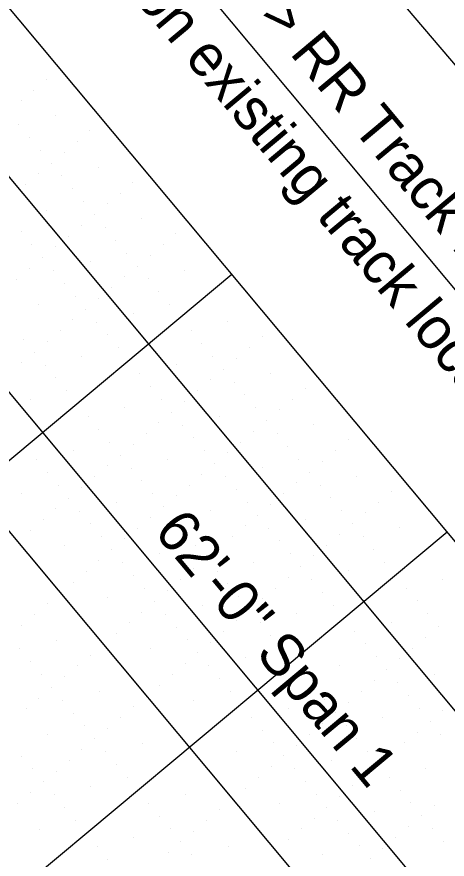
# Model space of a CAD drawing. Extents: x 2042995 to 2043795, y 305365 to 306249.
# Drawn here: x 2043322.7 to 2043348.4, y 305860.1 to 305910.3 of the extents above; entities that cross this region are included whole.
import ezdxf

# ---------------------------------------------------------------- set-up
doc = ezdxf.new("R2010")
doc.units = 0
for name, color, linetype in [('BR_AUTO DIMENSION', 7, 'Continuous'), ('BR_BORDER LINES', 7, 'Continuous'), ('BR_CONCRETE', 7, 'Continuous'), ('BR_GRID DOTS', 7, 'Continuous'), ('BR_GRID LINES', 7, 'Continuous'), ('BR_GROUND LINES', 7, 'Continuous'), ('BR_TEXT', 7, 'Continuous')]:
    doc.layers.add(name, color=color, linetype=linetype)

msp = doc.modelspace()

# ---------------------------------------------------------------- linework, layer by layer
at = {"layer": 'BR_AUTO DIMENSION'}
for p, q in [((2043309.05, 305941.724), (2043373.969, 305863.994)), ((2043319.917, 305903.59), (2043477.609, 305714.78)), ((2043313.613, 305898.325), (2043353.357, 305850.739))]:
    msp.add_line(p, q, dxfattribs=at)
at = {"layer": 'BR_BORDER LINES'}
msp.add_line((2043183.839, 306076.621), (2043615.462, 305559.826), dxfattribs=at)
at = {"layer": 'BR_CONCRETE'}
msp.add_spline([(2043139.109, 306017.548), (2043148.199, 306007.16), (2043160.233, 305993.368), (2043172.245, 305979.557), (2043184.234, 305965.727), (2043196.201, 305951.879), (2043208.145, 305938.012), (2043220.067, 305924.126), (2043231.966, 305910.221), (2043243.843, 305896.297), (2043255.698, 305882.355), (2043267.529, 305868.394), (2043279.339, 305854.414), (2043291.126, 305840.415), (2043302.89, 305826.398), (2043314.632, 305812.361), (2043326.352, 305798.306), (2043338.049, 305784.233), (2043349.724, 305770.14), (2043361.376, 305756.029), (2043373.005, 305741.899), (2043384.613, 305727.75), (2043396.197, 305713.582), (2043407.76, 305699.396), (2043419.299, 305685.191), (2043430.817, 305670.967), (2043442.311, 305656.724), (2043453.784, 305642.463), (2043465.234, 305628.182), (2043476.661, 305613.883), (2043488.066, 305599.566), (2043499.448, 305585.229), (2043510.808, 305570.874), (2043522.146, 305556.5), (2043533.461, 305542.107), (2043544.753, 305527.695), (2043547.219, 305524.543)], degree=3, dxfattribs=at)
at = {"layer": 'BR_GRID DOTS'}
for p, q in [((2043324.525, 305906.614), (2043324.525, 305906.614)), ((2043323.757, 305905.973), (2043323.757, 305905.973)), ((2043322.99, 305905.332), (2043322.99, 305905.332)), ((2043325.039, 305904.438), (2043325.039, 305904.438)), ((2043322.863, 305903.924), (2043322.863, 305903.924)), ((2043327.089, 305903.544), (2043327.089, 305903.544)), ((2043323.504, 305903.156), (2043323.504, 305903.156)), ((2043326.321, 305902.903), (2043326.321, 305902.903)), ((2043324.145, 305902.389), (2043324.145, 305902.389)), ((2043325.554, 305902.262), (2043325.554, 305902.262)), ((2043324.786, 305901.621), (2043324.786, 305901.621)), ((2043327.603, 305901.368), (2043327.603, 305901.368)), ((2043324.019, 305900.98), (2043324.019, 305900.98)), ((2043325.427, 305900.854), (2043325.427, 305900.854)), ((2043323.251, 305900.339), (2043323.251, 305900.339)), ((2043329.653, 305900.474), (2043329.653, 305900.474)), ((2043326.068, 305900.086), (2043326.068, 305900.086)), ((2043328.885, 305899.833), (2043328.885, 305899.833)), ((2043326.709, 305899.319), (2043326.709, 305899.319)), ((2043324.533, 305898.804), (2043324.533, 305898.804)), ((2043328.118, 305899.192), (2043328.118, 305899.192)), ((2043327.35, 305898.551), (2043327.35, 305898.551)), ((2043330.167, 305898.298), (2043330.167, 305898.298)), ((2043326.583, 305897.91), (2043326.583, 305897.91)), ((2043327.991, 305897.784), (2043327.991, 305897.784)), ((2043322.998, 305897.522), (2043322.998, 305897.522)), ((2043325.815, 305897.269), (2043325.815, 305897.269)), ((2043332.217, 305897.404), (2043332.217, 305897.404)), ((2043323.639, 305896.755), (2043323.639, 305896.755)), ((2043328.632, 305897.016), (2043328.632, 305897.016)), ((2043331.449, 305896.763), (2043331.449, 305896.763)), ((2043325.048, 305896.628), (2043325.048, 305896.628)), ((2043329.273, 305896.249), (2043329.273, 305896.249)), ((2043324.28, 305895.987), (2043324.28, 305895.987)), ((2043327.097, 305895.734), (2043327.097, 305895.734)), ((2043330.682, 305896.122), (2043330.682, 305896.122)), ((2043323.513, 305895.346), (2043323.513, 305895.346)), ((2043324.921, 305895.22), (2043324.921, 305895.22)), ((2043329.914, 305895.481), (2043329.914, 305895.481)), ((2043332.731, 305895.228), (2043332.731, 305895.228)), ((2043322.745, 305894.705), (2043322.745, 305894.705)), ((2043329.147, 305894.84), (2043329.147, 305894.84)), ((2043330.555, 305894.714), (2043330.555, 305894.714)), ((2043325.562, 305894.452), (2043325.562, 305894.452)), ((2043328.379, 305894.199), (2043328.379, 305894.199)), ((2043331.196, 305893.946), (2043331.196, 305893.946)), ((2043326.203, 305893.685), (2043326.203, 305893.685)), ((2043327.612, 305893.558), (2043327.612, 305893.558)), ((2043324.027, 305893.17), (2043324.027, 305893.17)), ((2043326.844, 305892.917), (2043326.844, 305892.917)), ((2043331.837, 305893.179), (2043331.837, 305893.179)), ((2043326.077, 305892.276), (2043326.077, 305892.276)), ((2043329.661, 305892.664), (2043329.661, 305892.664)), ((2043327.485, 305892.149), (2043327.485, 305892.149)), ((2043335.296, 305892.158), (2043335.296, 305892.158)), ((2043325.309, 305891.635), (2043325.309, 305891.635)), ((2043328.126, 305891.382), (2043328.126, 305891.382)), ((2043333.12, 305891.644), (2043333.12, 305891.644)), ((2043337.345, 305891.264), (2043337.345, 305891.264)), ((2043323.133, 305891.12), (2043323.133, 305891.12)), ((2043324.542, 305890.994), (2043324.542, 305890.994)), ((2043333.761, 305890.876), (2043333.761, 305890.876)), ((2043323.774, 305890.353), (2043323.774, 305890.353)), ((2043328.767, 305890.614), (2043328.767, 305890.614)), ((2043336.578, 305890.623), (2043336.578, 305890.623)), ((2043323.007, 305889.712), (2043323.007, 305889.712)), ((2043326.591, 305890.1), (2043326.591, 305890.1)), ((2043334.402, 305890.108), (2043334.402, 305890.108)), ((2043335.81, 305889.982), (2043335.81, 305889.982)), ((2043324.415, 305889.585), (2043324.415, 305889.585)), ((2043332.226, 305889.594), (2043332.226, 305889.594)), ((2043335.043, 305889.341), (2043335.043, 305889.341)), ((2043325.056, 305888.818), (2043325.056, 305888.818)), ((2043330.049, 305889.079), (2043330.049, 305889.079)), ((2043334.275, 305888.7), (2043334.275, 305888.7)), ((2043337.86, 305889.088), (2043337.86, 305889.088)), ((2043330.69, 305888.312), (2043330.69, 305888.312)), ((2043335.684, 305888.573), (2043335.684, 305888.573)), ((2043339.909, 305888.194), (2043339.909, 305888.194)), ((2043325.697, 305888.05), (2043325.697, 305888.05)), ((2043333.508, 305888.059), (2043333.508, 305888.059)), ((2043336.325, 305887.806), (2043336.325, 305887.806)), ((2043323.521, 305887.536), (2043323.521, 305887.536)), ((2043331.331, 305887.544), (2043331.331, 305887.544)), ((2043332.74, 305887.418), (2043332.74, 305887.418)), ((2043339.142, 305887.553), (2043339.142, 305887.553)), ((2043329.155, 305887.03), (2043329.155, 305887.03)), ((2043331.973, 305886.777), (2043331.973, 305886.777)), ((2043336.966, 305887.038), (2043336.966, 305887.038)), ((2043338.374, 305886.912), (2043338.374, 305886.912)), ((2043326.979, 305886.515), (2043326.979, 305886.515)), ((2043334.79, 305886.524), (2043334.79, 305886.524)), ((2043337.607, 305886.271), (2043337.607, 305886.271)), ((2043327.62, 305885.748), (2043327.62, 305885.748)), ((2043331.205, 305886.136), (2043331.205, 305886.136)), ((2043332.614, 305886.009), (2043332.614, 305886.009)), ((2043340.424, 305886.018), (2043340.424, 305886.018)), ((2043330.437, 305885.495), (2043330.437, 305885.495)), ((2043333.255, 305885.242), (2043333.255, 305885.242)), ((2043336.839, 305885.63), (2043336.839, 305885.63)), ((2043338.248, 305885.503), (2043338.248, 305885.503)), ((2043328.261, 305884.98), (2043328.261, 305884.98)), ((2043329.67, 305884.854), (2043329.67, 305884.854)), ((2043336.072, 305884.989), (2043336.072, 305884.989)), ((2043338.889, 305884.736), (2043338.889, 305884.736)), ((2043342.473, 305885.124), (2043342.473, 305885.124)), ((2043326.085, 305884.466), (2043326.085, 305884.466)), ((2043328.902, 305884.213), (2043328.902, 305884.213)), ((2043333.896, 305884.474), (2043333.896, 305884.474)), ((2043335.304, 305884.348), (2043335.304, 305884.348)), ((2043341.706, 305884.483), (2043341.706, 305884.483)), ((2043323.909, 305883.951), (2043323.909, 305883.951)), ((2043331.72, 305883.96), (2043331.72, 305883.96)), ((2043334.537, 305883.707), (2043334.537, 305883.707)), ((2043339.53, 305883.968), (2043339.53, 305883.968)), ((2043340.938, 305883.842), (2043340.938, 305883.842)), ((2043324.55, 305883.184), (2043324.55, 305883.184)), ((2043328.135, 305883.572), (2043328.135, 305883.572)), ((2043329.543, 305883.445), (2043329.543, 305883.445)), ((2043337.354, 305883.454), (2043337.354, 305883.454)), ((2043340.171, 305883.201), (2043340.171, 305883.201)), ((2043327.367, 305882.931), (2043327.367, 305882.931)), ((2043330.184, 305882.678), (2043330.184, 305882.678)), ((2043333.769, 305883.066), (2043333.769, 305883.066)), ((2043335.178, 305882.939), (2043335.178, 305882.939)), ((2043342.988, 305882.948), (2043342.988, 305882.948)), ((2043325.191, 305882.416), (2043325.191, 305882.416)), ((2043326.6, 305882.29), (2043326.6, 305882.29)), ((2043333.002, 305882.425), (2043333.002, 305882.425)), ((2043335.819, 305882.172), (2043335.819, 305882.172)), ((2043339.403, 305882.56), (2043339.403, 305882.56)), ((2043340.812, 305882.433), (2043340.812, 305882.433)), ((2043323.015, 305881.902), (2043323.015, 305881.902)), ((2043330.826, 305881.91), (2043330.826, 305881.91)), ((2043332.234, 305881.784), (2043332.234, 305881.784)), ((2043338.636, 305881.919), (2043338.636, 305881.919)), ((2043341.453, 305881.666), (2043341.453, 305881.666)), ((2043345.037, 305882.054), (2043345.037, 305882.054)), ((2043325.832, 305881.649), (2043325.832, 305881.649)), ((2043328.649, 305881.396), (2043328.649, 305881.396)), ((2043336.46, 305881.404), (2043336.46, 305881.404)), ((2043337.868, 305881.278), (2043337.868, 305881.278)), ((2043344.27, 305881.413), (2043344.27, 305881.413)), ((2043325.065, 305881.008), (2043325.065, 305881.008)), ((2043326.473, 305880.881), (2043326.473, 305880.881)), ((2043331.467, 305881.143), (2043331.467, 305881.143)), ((2043334.284, 305880.89), (2043334.284, 305880.89)), ((2043342.094, 305880.898), (2043342.094, 305880.898)), ((2043343.502, 305880.772), (2043343.502, 305880.772)), ((2043324.297, 305880.367), (2043324.297, 305880.367)), ((2043330.699, 305880.502), (2043330.699, 305880.502)), ((2043332.108, 305880.375), (2043332.108, 305880.375)), ((2043337.101, 305880.637), (2043337.101, 305880.637)), ((2043339.918, 305880.384), (2043339.918, 305880.384)), ((2043323.53, 305879.726), (2043323.53, 305879.726)), ((2043327.114, 305880.114), (2043327.114, 305880.114)), ((2043329.932, 305879.861), (2043329.932, 305879.861)), ((2043336.333, 305879.996), (2043336.333, 305879.996)), ((2043337.742, 305879.869), (2043337.742, 305879.869)), ((2043342.735, 305880.131), (2043342.735, 305880.131)), ((2043345.552, 305879.878), (2043345.552, 305879.878)), ((2043327.755, 305879.346), (2043327.755, 305879.346)), ((2043329.164, 305879.22), (2043329.164, 305879.22)), ((2043332.749, 305879.608), (2043332.749, 305879.608)), ((2043335.566, 305879.355), (2043335.566, 305879.355)), ((2043341.967, 305879.49), (2043341.967, 305879.49)), ((2043343.376, 305879.363), (2043343.376, 305879.363)), ((2043322.762, 305879.085), (2043322.762, 305879.085)), ((2043325.579, 305878.832), (2043325.579, 305878.832)), ((2043333.39, 305878.84), (2043333.39, 305878.84)), ((2043334.798, 305878.714), (2043334.798, 305878.714)), ((2043338.383, 305879.102), (2043338.383, 305879.102)), ((2043341.2, 305878.849), (2043341.2, 305878.849)), ((2043328.396, 305878.579), (2043328.396, 305878.579)), ((2043331.214, 305878.326), (2043331.214, 305878.326)), ((2043339.024, 305878.334), (2043339.024, 305878.334)), ((2043340.432, 305878.208), (2043340.432, 305878.208)), ((2043344.017, 305878.596), (2043344.017, 305878.596)), ((2043327.629, 305877.938), (2043327.629, 305877.938)), ((2043329.037, 305877.811), (2043329.037, 305877.811)), ((2043334.031, 305878.073), (2043334.031, 305878.073)), ((2043336.848, 305877.82), (2043336.848, 305877.82)), ((2043344.658, 305877.828), (2043344.658, 305877.828)), ((2043326.861, 305877.297), (2043326.861, 305877.297)), ((2043333.263, 305877.432), (2043333.263, 305877.432)), ((2043334.672, 305877.305), (2043334.672, 305877.305)), ((2043339.665, 305877.567), (2043339.665, 305877.567)), ((2043342.482, 305877.314), (2043342.482, 305877.314)), ((2043326.094, 305876.655), (2043326.094, 305876.655)), ((2043329.679, 305877.044), (2043329.679, 305877.044)), ((2043332.496, 305876.791), (2043332.496, 305876.791)), ((2043338.897, 305876.926), (2043338.897, 305876.926)), ((2043340.306, 305876.799), (2043340.306, 305876.799)), ((2043348.116, 305876.808), (2043348.116, 305876.808)), ((2043330.32, 305876.276), (2043330.32, 305876.276)), ((2043331.728, 305876.15), (2043331.728, 305876.15)), ((2043335.313, 305876.538), (2043335.313, 305876.538)), ((2043338.13, 305876.285), (2043338.13, 305876.285)), ((2043345.94, 305876.293), (2043345.94, 305876.293)), ((2043325.326, 305876.014), (2043325.326, 305876.014)), ((2043328.143, 305875.761), (2043328.143, 305875.761)), ((2043335.954, 305875.77), (2043335.954, 305875.77)), ((2043337.362, 305875.644), (2043337.362, 305875.644)), ((2043340.947, 305876.032), (2043340.947, 305876.032)), ((2043324.559, 305875.373), (2043324.559, 305875.373)), ((2043330.961, 305875.509), (2043330.961, 305875.509)), ((2043333.778, 305875.256), (2043333.778, 305875.256)), ((2043341.588, 305875.264), (2043341.588, 305875.264)), ((2043346.581, 305875.526), (2043346.581, 305875.526)), ((2043323.791, 305874.732), (2043323.791, 305874.732)), ((2043330.193, 305874.867), (2043330.193, 305874.867)), ((2043331.602, 305874.741), (2043331.602, 305874.741)), ((2043336.595, 305875.003), (2043336.595, 305875.003)), ((2043339.412, 305874.75), (2043339.412, 305874.75)), ((2043347.222, 305874.758), (2043347.222, 305874.758)), ((2043329.426, 305874.226), (2043329.426, 305874.226)), ((2043335.827, 305874.362), (2043335.827, 305874.362)), ((2043337.236, 305874.235), (2043337.236, 305874.235)), ((2043345.046, 305874.244), (2043345.046, 305874.244)), ((2043323.024, 305874.091), (2043323.024, 305874.091)), ((2043332.243, 305873.973), (2043332.243, 305873.973)), ((2043335.06, 305873.72), (2043335.06, 305873.72)), ((2043342.87, 305873.729), (2043342.87, 305873.729)), ((2043347.863, 305873.991), (2043347.863, 305873.991)), ((2043325.073, 305873.197), (2043325.073, 305873.197)), ((2043328.658, 305873.585), (2043328.658, 305873.585)), ((2043332.884, 305873.206), (2043332.884, 305873.206)), ((2043337.877, 305873.467), (2043337.877, 305873.467)), ((2043347.096, 305873.35), (2043347.096, 305873.35)), ((2043322.897, 305872.683), (2043322.897, 305872.683)), ((2043327.89, 305872.944), (2043327.89, 305872.944)), ((2043330.708, 305872.691), (2043330.708, 305872.691)), ((2043334.292, 305873.079), (2043334.292, 305873.079)), ((2043338.518, 305872.7), (2043338.518, 305872.7)), ((2043343.511, 305872.962), (2043343.511, 305872.962)), ((2043346.328, 305872.709), (2043346.328, 305872.709)), ((2043327.123, 305872.303), (2043327.123, 305872.303)), ((2043333.525, 305872.438), (2043333.525, 305872.438)), ((2043336.342, 305872.185), (2043336.342, 305872.185)), ((2043344.152, 305872.194), (2043344.152, 305872.194)), ((2043323.538, 305871.915), (2043323.538, 305871.915)), ((2043326.355, 305871.662), (2043326.355, 305871.662)), ((2043332.757, 305871.797), (2043332.757, 305871.797)), ((2043334.166, 305871.671), (2043334.166, 305871.671)), ((2043341.976, 305871.679), (2043341.976, 305871.679)), ((2043345.561, 305872.068), (2043345.561, 305872.068)), ((2043324.179, 305871.148), (2043324.179, 305871.148)), ((2043331.99, 305871.156), (2043331.99, 305871.156)), ((2043339.8, 305871.165), (2043339.8, 305871.165)), ((2043344.793, 305871.426), (2043344.793, 305871.426)), ((2043347.61, 305871.173), (2043347.61, 305871.173)), ((2043325.588, 305871.021), (2043325.588, 305871.021)), ((2043334.807, 305870.903), (2043334.807, 305870.903)), ((2043344.026, 305870.785), (2043344.026, 305870.785)), ((2043345.434, 305870.659), (2043345.434, 305870.659)), ((2043324.82, 305870.38), (2043324.82, 305870.38)), ((2043327.638, 305870.127), (2043327.638, 305870.127)), ((2043331.222, 305870.515), (2043331.222, 305870.515)), ((2043335.448, 305870.136), (2043335.448, 305870.136)), ((2043340.441, 305870.397), (2043340.441, 305870.397)), ((2043343.258, 305870.144), (2043343.258, 305870.144)), ((2043324.053, 305869.739), (2043324.053, 305869.739)), ((2043325.461, 305869.613), (2043325.461, 305869.613)), ((2043330.455, 305869.874), (2043330.455, 305869.874)), ((2043333.272, 305869.621), (2043333.272, 305869.621)), ((2043341.082, 305869.63), (2043341.082, 305869.63)), ((2043346.075, 305869.891), (2043346.075, 305869.891)), ((2043329.687, 305869.233), (2043329.687, 305869.233)), ((2043338.906, 305869.115), (2043338.906, 305869.115)), ((2043342.49, 305869.503), (2043342.49, 305869.503)), ((2043346.716, 305869.124), (2043346.716, 305869.124)), ((2043323.285, 305869.098), (2043323.285, 305869.098)), ((2043326.102, 305868.845), (2043326.102, 305868.845)), ((2043336.73, 305868.601), (2043336.73, 305868.601)), ((2043341.723, 305868.862), (2043341.723, 305868.862)), ((2043344.54, 305868.609), (2043344.54, 305868.609)), ((2043348.125, 305868.997), (2043348.125, 305868.997)), ((2043328.92, 305868.592), (2043328.92, 305868.592)), ((2043340.955, 305868.221), (2043340.955, 305868.221)), ((2043347.357, 305868.356), (2043347.357, 305868.356)), ((2043326.743, 305868.078), (2043326.743, 305868.078)), ((2043328.152, 305867.951), (2043328.152, 305867.951)), ((2043337.371, 305867.833), (2043337.371, 305867.833)), ((2043342.364, 305868.095), (2043342.364, 305868.095)), ((2043346.59, 305867.715), (2043346.59, 305867.715)), ((2043324.567, 305867.563), (2043324.567, 305867.563)), ((2043327.385, 305867.31), (2043327.385, 305867.31)), ((2043340.188, 305867.58), (2043340.188, 305867.58)), ((2043343.005, 305867.327), (2043343.005, 305867.327)), ((2043347.998, 305867.589), (2043347.998, 305867.589)), ((2043326.617, 305866.669), (2043326.617, 305866.669)), ((2043330.202, 305867.057), (2043330.202, 305867.057)), ((2043338.012, 305867.066), (2043338.012, 305867.066)), ((2043339.42, 305866.939), (2043339.42, 305866.939)), ((2043345.822, 305867.074), (2043345.822, 305867.074)), ((2043323.032, 305866.281), (2043323.032, 305866.281)), ((2043328.026, 305866.543), (2043328.026, 305866.543)), ((2043335.836, 305866.551), (2043335.836, 305866.551)), ((2043338.653, 305866.298), (2043338.653, 305866.298)), ((2043343.646, 305866.56), (2043343.646, 305866.56)), ((2043345.055, 305866.433), (2043345.055, 305866.433)), ((2043325.849, 305866.028), (2043325.849, 305866.028)), ((2043328.667, 305865.775), (2043328.667, 305865.775)), ((2043337.885, 305865.657), (2043337.885, 305865.657)), ((2043341.47, 305866.045), (2043341.47, 305866.045)), ((2043344.287, 305865.792), (2043344.287, 305865.792)), ((2043323.673, 305865.514), (2043323.673, 305865.514)), ((2043325.082, 305865.387), (2043325.082, 305865.387)), ((2043339.294, 305865.531), (2043339.294, 305865.531)), ((2043343.52, 305865.151), (2043343.52, 305865.151)), ((2043347.104, 305865.539), (2043347.104, 305865.539)), ((2043324.314, 305864.746), (2043324.314, 305864.746)), ((2043329.308, 305865.008), (2043329.308, 305865.008)), ((2043337.118, 305865.016), (2043337.118, 305865.016)), ((2043339.935, 305864.763), (2043339.935, 305864.763)), ((2043344.928, 305865.025), (2043344.928, 305865.025)), ((2043323.547, 305864.105), (2043323.547, 305864.105)), ((2043327.132, 305864.493), (2043327.132, 305864.493)), ((2043336.35, 305864.375), (2043336.35, 305864.375)), ((2043342.752, 305864.51), (2043342.752, 305864.51)), ((2043345.569, 305864.257), (2043345.569, 305864.257)), ((2043324.955, 305863.979), (2043324.955, 305863.979)), ((2043332.766, 305863.987), (2043332.766, 305863.987)), ((2043335.583, 305863.734), (2043335.583, 305863.734)), ((2043340.576, 305863.996), (2043340.576, 305863.996)), ((2043341.985, 305863.869), (2043341.985, 305863.869)), ((2043322.779, 305863.464), (2043322.779, 305863.464)), ((2043325.596, 305863.211), (2043325.596, 305863.211)), ((2043330.59, 305863.473), (2043330.59, 305863.473)), ((2043334.815, 305863.093), (2043334.815, 305863.093)), ((2043338.4, 305863.481), (2043338.4, 305863.481)), ((2043341.217, 305863.228), (2043341.217, 305863.228)), ((2043346.21, 305863.49), (2043346.21, 305863.49)), ((2043347.619, 305863.363), (2043347.619, 305863.363)), ((2043331.231, 305862.705), (2043331.231, 305862.705)), ((2043340.449, 305862.587), (2043340.449, 305862.587)), ((2043344.034, 305862.975), (2043344.034, 305862.975)), ((2043346.851, 305862.722), (2043346.851, 305862.722)), ((2043326.238, 305862.444), (2043326.238, 305862.444)), ((2043334.048, 305862.452), (2043334.048, 305862.452)), ((2043341.858, 305862.461), (2043341.858, 305862.461)), ((2043346.084, 305862.081), (2043346.084, 305862.081)), ((2043324.061, 305861.929), (2043324.061, 305861.929)), ((2043331.872, 305861.938), (2043331.872, 305861.938)), ((2043333.28, 305861.811), (2043333.28, 305861.811)), ((2043339.682, 305861.946), (2043339.682, 305861.946)), ((2043342.499, 305861.693), (2043342.499, 305861.693)), ((2043347.492, 305861.955), (2043347.492, 305861.955)), ((2043329.696, 305861.423), (2043329.696, 305861.423)), ((2043332.513, 305861.17), (2043332.513, 305861.17)), ((2043338.914, 305861.305), (2043338.914, 305861.305)), ((2043345.316, 305861.44), (2043345.316, 305861.44)), ((2043348.133, 305861.187), (2043348.133, 305861.187)), ((2043327.52, 305860.909), (2043327.52, 305860.909)), ((2043335.33, 305860.917), (2043335.33, 305860.917)), ((2043338.147, 305860.664), (2043338.147, 305860.664)), ((2043343.14, 305860.926), (2043343.14, 305860.926)), ((2043344.549, 305860.799), (2043344.549, 305860.799)), ((2043328.161, 305860.141), (2043328.161, 305860.141)), ((2043331.745, 305860.529), (2043331.745, 305860.529)), ((2043333.154, 305860.403), (2043333.154, 305860.403)), ((2043340.964, 305860.411), (2043340.964, 305860.411)), ((2043343.781, 305860.158), (2043343.781, 305860.158))]:
    msp.add_line(p, q, dxfattribs=at)
at = {"layer": 'BR_GRID LINES'}
for p, q in [((2043168.489, 306063.801), (2043600.112, 305547.005)), ((2043335.549, 305894.975), (2043182.045, 305766.77)), ((2043348.369, 305879.625), (2043194.865, 305751.42))]:
    msp.add_line(p, q, dxfattribs=at)
at = {"layer": 'BR_GROUND LINES'}
msp.add_line((2043336.507, 305921.994), (2043361.335, 305892.746), dxfattribs=at)

# ---------------------------------------------------------------- texts
at = {"layer": 'BR_AUTO DIMENSION'}
msp.add_text('62\'-0" Span 1', height=2.5, rotation=309.8684, dxfattribs=at).set_placement((2043330.851, 305879.636))
at = {"layer": 'BR_TEXT'}
for s, p in [('Measured perpendicular to > RR Track 1 (Existing)', (2043311.014, 305941.602)), ('Proposed layout based on existing track locations', (2043307.176, 305938.397))]:
    msp.add_text(s, height=2.5, rotation=309.8684, dxfattribs=at).set_placement(p)

doc.saveas('drawing.dxf')
